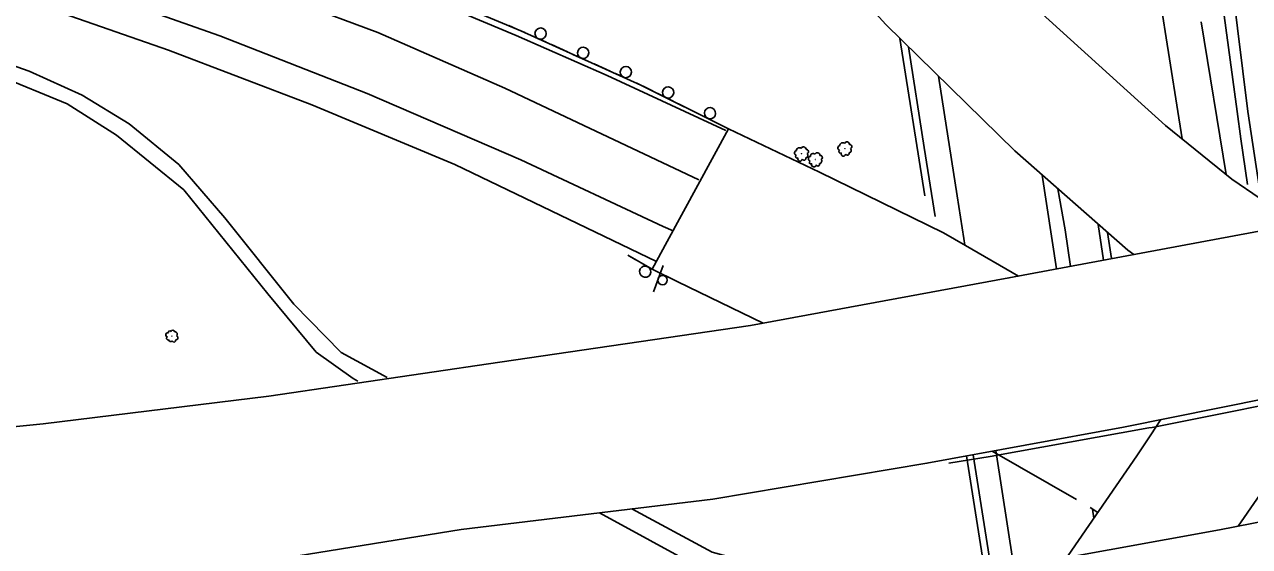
# Model space of a CAD drawing. Extents: x 1722896 to 1754269, y 648279 to 666297.
# Drawn here: x 1739766.7 to 1740094.2, y 649807.1 to 649946.6 of the extents above; entities that cross this region are included whole.
import ezdxf

# ---------------------------------------------------------------- set-up
doc = ezdxf.new("R2010")
doc.units = 0
for name, color, linetype in [('DESIGN - CENTERLINE - Proposed', 7, 'Continuous'), ('DESIGN - PUBLIC HEARING - Shapes', 7, 'Continuous'), ('DESIGN - SCRATCH - User 1', 7, 'Continuous'), ('DESIGN - SHEET - Linework', 7, 'Continuous'), ('SURVEY - CENTERLINE - Preliminary Text', 7, 'Continuous'), ('SURVEY - VEGETATION - Features with Text', 7, 'Continuous')]:
    doc.layers.add(name, color=color, linetype=linetype)

msp = doc.modelspace()

# ---------------------------------------------------------------- linework, layer by layer
at = {"layer": 'DESIGN - CENTERLINE - Proposed'}
for points in [[(1739913.33, 650799.52), (1739912.65, 650808.93), (1739920.51, 650809.96), (1739921.57, 650794.9), (1739928.92, 650758.75), (1739937.1, 650719.21), (1739947.39, 650672.74), (1739956.72, 650629.93), (1739965.85, 650591.63), (1739975.34, 650545.72), (1739985.38, 650496.72), (1739996.72, 650441.3), (1740006.21, 650396.03), (1740016.52, 650346.91), (1740023.22, 650314.54), (1740032.46, 650269.85), (1740045.72, 650205.23), (1740056.71, 650151.35), (1740066.17, 650106.13), (1740076, 650051.06), (1740085.5, 649989.53), (1740093.71, 649923.36), (1740096.88, 649902.73)], [(1740090.85, 649923.33), (1740082.05, 649988.55), (1740072.85, 650047.27), (1740063.63, 650095.05), (1740055.74, 650136.89), (1740047.78, 650177.03), (1740039.49, 650218.85), (1740031.03, 650261.48), (1740023.03, 650300.6), (1740012.33, 650349.5), (1740003.05, 650395.86), (1739992.77, 650445.76), (1739979.56, 650508.05), (1739967.23, 650565.84), (1739949.78, 650644.2), (1739934.81, 650713.45), (1739920.46, 650779.77), (1739917.28, 650793.29), (1739913.33, 650799.52)], [(1739718.41, 649790.03), (1739714.64, 649834.11), (1739771.74, 649839.82), (1739832.01, 649847.28), (1739893.75, 649856.3), (1739960.78, 649866.14), (1740029.86, 649878.86), (1740105.86, 649893.07), (1740178.43, 649909.37), (1740239.1, 649923.68), (1740294.84, 649937.86), (1740375.01, 649959.36), (1740446.5, 649981.09), (1740507.11, 650000.21), (1740570.99, 650021.88), (1740644.38, 650047.14), (1740684.26, 650061.77), (1740692.36, 650064.84)], [(1740692.36, 650064.84), (1740708.63, 650023.48), (1740672.42, 650010.03), (1740614.67, 649988.86), (1740570.82, 649973.59), (1740464.97, 649939.21), (1740406.27, 649921.36), (1740341.06, 649904.11), (1740285.55, 649888.98), (1740220.12, 649872.81), (1740137.46, 649854.48), (1740060.54, 649838.98), (1740007.95, 649829.33), (1739950.68, 649819.7), (1739883.49, 649811.64), (1739807.36, 649799.36)], [(1739936.87, 650018.54), (1739962.56, 650037.17), (1739982.49, 650011.17), (1740006.96, 649982.01), (1740035.92, 649952.03), (1740064.3, 649926.27)], [(1740063.24, 649885.1), (1740061.62, 649886.22), (1740031.48, 649912.77), (1739996.95, 649946.55), (1739972, 649974.05), (1739943.58, 650009.2), (1739936.87, 650018.54)], [(1740012.93, 649798.24), (1740086.18, 649811.56), (1740141.64, 649822.36), (1740187.41, 649832.26), (1740253.3, 649848.55), (1740322.66, 649866.34), (1740376.63, 649880.8), (1740444.23, 649900.67), (1740515.34, 649922.95), (1740559.06, 649937.25), (1740650.26, 649967.86), (1740711.23, 649990.73), (1740719.75, 649993.72)], [(1739678.29, 649953.34), (1739678.95, 649957.73), (1739696.76, 649954.88), (1739722.03, 649949.08), (1739743.29, 649942.71), (1739767.96, 649934.09), (1739782.1, 649927.72), (1739794.72, 649920.06), (1739807.96, 649909.13), (1739820.23, 649894.89), (1739838.75, 649871.79), (1739851.38, 649858.88), (1739863.68, 649852.27)], [(1739855.82, 649851.22), (1739854.54, 649851.92), (1739844.69, 649859.01), (1739831.73, 649874.57), (1739809.3, 649902.36), (1739791.31, 649916.97), (1739778.08, 649925.38), (1739759.42, 649933.02), (1739727.52, 649943.41), (1739700.38, 649950.24), (1739678.29, 649953.34)], [(1740064.3, 649926.27), (1740071.71, 649919.54), (1740089.49, 649905.24), (1740097.02, 649900.06)], [(1740093.66, 649903.82), (1740091.83, 649916.03), (1740090.85, 649923.33)], [(1739938.56, 649888.57), (1739954.87, 649918.73), (1739979.24, 649907.1), (1740012.38, 649890.88), (1740018.31, 649887.47)], [(1739941.41, 649877.83), (1739934.55, 649881.16), (1739938.56, 649888.57)], [(1740018.31, 649887.47), (1740032.44, 649879.34)], [(1739964.16, 649866.76), (1739941.41, 649877.83)], [(1740172.94, 649861.39), (1740117.94, 649848.85), (1740068.18, 649838.9), (1740067.3, 649838.74)], [(1740116.21, 649850.2), (1740106.91, 649835.35), (1740091.19, 649812.54)], [(1740067.79, 649836.9), (1740070.52, 649841)], [(1740067.3, 649838.74), (1740024.82, 649831.08), (1740013.79, 649829.35)], [(1740045.74, 649804.65), (1740064.07, 649831.31), (1740067.79, 649836.9)], [(1740047.9, 649819.67), (1740025.4, 649832.53)], [(1739929.07, 649817.11), (1739950.58, 649805.55), (1739965.02, 649801.6), (1739993.58, 649799.84), (1740007.36, 649800.32), (1740017.23, 649803.89)], [(1740053.64, 649816.14), (1740051.63, 649817.47)], [(1739988.34, 649794.17), (1739993.19, 649795.53), (1739979.04, 649796.94), (1739959.62, 649798.46), (1739947.53, 649801.3), (1739920.4, 649816.07)]]:
    msp.add_lwpolyline(points, dxfattribs=at)
at = {"layer": 'DESIGN - PUBLIC HEARING - Shapes'}
msp.add_line((1739934.82, 649875.15), (1739937.43, 649882.18), dxfattribs=at)
msp.add_circle((1739937.28, 649878.26), 1.25, dxfattribs=at)
at = {"layer": 'DESIGN - SCRATCH - User 1'}
for points in [[(1739954.87, 649918.73), (1739931.52, 649930.36), (1739899.38, 649944.91), (1739876.15, 649954.68), (1739840.99, 649968.97), (1739802.99, 649982.96), (1739767.58, 649995.95), (1739719.94, 650010.38), (1739665.13, 650024.26)], [(1739898.34, 649945.34), (1739896.17, 649946.26)], [(1739900.49, 649944.4), (1739899.38, 649944.91), (1739898.34, 649945.34)], [(1739906.14, 649941.85), (1739901.95, 649943.74)], [(1739909.74, 649940.22), (1739907.6, 649941.19)], [(1739911.88, 649939.25), (1739909.74, 649940.22)], [(1739917.53, 649936.69), (1739913.34, 649938.59)], [(1739921.12, 649935.07), (1739918.98, 649936.03)], [(1739923.27, 649934.1), (1739921.12, 649935.07)], [(1739928.92, 649931.54), (1739924.72, 649933.44)], [(1739932.5, 649929.88), (1739931.52, 649930.36), (1739930.37, 649930.88)], [(1739934.6, 649928.83), (1739932.5, 649929.88)], [(1739940.15, 649926.06), (1739936.03, 649928.11)], [(1739943.69, 649924.3), (1739941.58, 649925.35)], [(1739945.79, 649923.25), (1739943.69, 649924.3)], [(1739951.34, 649920.49), (1739947.22, 649922.54)], [(1739954.87, 649918.73), (1739952.77, 649919.78)], [(1740046.33, 649881.94), (1740044.88, 649891.67), (1740042.99, 649902.63)], [(1740053.75, 649893.15), (1740055.17, 649883.59)], [(1739927.96, 649884.9), (1739934.55, 649881.16)], [(1739927.96, 649884.9), (1739930, 649883.74)], [(1739931.4, 649882.95), (1739934.55, 649881.16)]]:
    msp.add_lwpolyline(points, dxfattribs=at)
for centre, start, end in [((1739904.68, 649944.15), 358.911, 358.9012), ((1739916.07, 649939), 358.911, 358.9012), ((1739927.46, 649933.85), 358.911, 358.9012), ((1739938.78, 649928.42), 356.7792, 356.7693), ((1739949.97, 649922.85), 356.7792, 356.7693), ((1739932.64, 649880.52), 173.7299, 173.72)]:
    msp.add_arc(centre, 1.5, start, end, dxfattribs=at)
at = {"layer": 'SURVEY - CENTERLINE - Preliminary Text'}
for points in [[(1739954.21, 649918.24), (1739922.45, 649932.91), (1739898.17, 649943.6), (1739875.82, 649952.97), (1739849.29, 649963.79), (1739814.73, 649976.88), (1739782.99, 649987.67), (1739753.89, 649997.5), (1739714.65, 650009.36), (1739667.94, 650021.25), (1739637.39, 650028.22), (1739605.93, 650034.32)], [(1739609.38, 650018.66), (1739626.9, 650015.3), (1739660.42, 650008.89), (1739694.31, 650000.33), (1739735.22, 649988.38), (1739776.01, 649975.45), (1739818.92, 649960.19), (1739861.18, 649944.47), (1739895.08, 649929.52), (1739946.97, 649905.05)], [(1739937.49, 649892.6), (1739899.44, 649910.37), (1739858.36, 649928.17), (1739818.97, 649943.54), (1739769.27, 649961.08), (1739735.4, 649972.27), (1739689.27, 649985.55), (1739644.84, 649996.26), (1739614.15, 650002.34)], [(1740062.28, 650001.95), (1740067.3, 649972.49), (1740069.84, 649956.2), (1740071.67, 649944.73)], [(1739616.22, 649993.77), (1739648.35, 649987), (1739683.76, 649977.95), (1739732.31, 649964.49), (1739764.98, 649953.74), (1739805.21, 649939.71), (1739843.49, 649925.06), (1739881.74, 649909.13), (1739935.68, 649883.27)], [(1740071.67, 649944.73), (1740076.23, 649916.01)], [(1740087.95, 649906.49), (1740081.25, 649947.27)], [(1740000.72, 649942.86), (1740007.44, 649900.76)], [(1740002.99, 649940.64), (1740007.26, 649913.68), (1740010.19, 649895.27)], [(1740011.04, 649932.76), (1740016.07, 649900.77), (1740017.8, 649889.4)], [(1740038.79, 649906.33), (1740042.56, 649881.23)], [(1739940.08, 649891.39), (1739937.49, 649892.6)], [(1740017.8, 649889.4), (1740018.07, 649887.61)], [(1740057.32, 649883.99), (1740056.25, 649890.95)], [(1740018.53, 649831.27), (1740023.39, 649800.83)], [(1740020.3, 649831.6), (1740025.14, 649801.13)], [(1740026.41, 649832.72), (1740031.06, 649802.14)], [(1740052.22, 649817.08), (1740052.59, 649814.62)]]:
    msp.add_lwpolyline(points, dxfattribs=at)
at = {"layer": 'SURVEY - VEGETATION - Features with Text'}
for centre, radius in [((1739974.44, 649912.04), 0.022), ((1739986.03, 649913.38), 0.022), ((1739978.13, 649910.47), 0.022), ((1739806.16, 649863.29), 0.0189)]:
    msp.add_circle(centre, radius, dxfattribs=at)
for centre, radius, start, end in [((1739985.41, 649914.27), 0.719, 46.8342, 184.3584), ((1739986.55, 649914.48), 0.714, 357.73, 153.5685), ((1739973.2, 649912.26), 0.631, 97.7815, 254.5704), ((1739973.25, 649911.28), 0.433, 119.8976, 298.6433), ((1739973.83, 649912.94), 0.719, 46.8342, 184.3584), ((1739974.96, 649913.15), 0.714, 357.73, 153.5685), ((1739975.47, 649911.63), 0.679, 277.824, 44.6697), ((1739975.79, 649912.6), 0.527, 287.9829, 102.9832), ((1739977.52, 649911.37), 0.719, 46.8342, 184.3584), ((1739978.65, 649911.58), 0.714, 357.73, 153.5685), ((1739979.48, 649911.04), 0.527, 287.9829, 102.9832), ((1739984.78, 649913.6), 0.631, 97.7815, 254.5704), ((1739984.83, 649912.61), 0.433, 119.8976, 298.6433), ((1739985.63, 649912.02), 0.629, 159.9183, 353.338), ((1739986.7, 649912.13), 0.479, 202.537, 19.8561), ((1739987.06, 649912.96), 0.679, 277.824, 44.6697), ((1739987.38, 649913.94), 0.527, 287.9829, 102.9832), ((1739974.05, 649910.68), 0.629, 159.9183, 353.338), ((1739975.11, 649910.79), 0.479, 202.537, 19.8561), ((1739976.89, 649910.69), 0.631, 97.7815, 254.5704), ((1739976.94, 649909.71), 0.433, 119.8976, 298.6433), ((1739977.74, 649909.11), 0.629, 159.9183, 353.338), ((1739978.8, 649909.23), 0.479, 202.537, 19.8561), ((1739979.16, 649910.06), 0.679, 277.824, 44.6697), ((1739805, 649863.63), 0.541, 69.915, 263.3346), ((1739805.09, 649862.71), 0.411, 112.5336, 289.8528), ((1739805.51, 649864.31), 0.372, 29.8943, 208.6399), ((1739805.81, 649862.4), 0.583, 187.8207, 314.6663), ((1739806.35, 649864.35), 0.542, 7.7781, 164.567), ((1739806.94, 649863.81), 0.617, 316.8309, 94.3551), ((1739807.11, 649862.84), 0.613, 267.7267, 63.5652), ((1739806.65, 649862.13), 0.452, 197.9796, 12.9799)]:
    msp.add_arc(centre, radius, start, end, dxfattribs=at)

# ---------------------------------------------------------------- texts
at = {"layer": 'DESIGN - SHEET - Linework'}
msp.add_text('INTERSTATE 440', height=12, rotation=12.4241, dxfattribs=at).set_placement((1740077.74, 649777.13))

doc.saveas('drawing.dxf')
